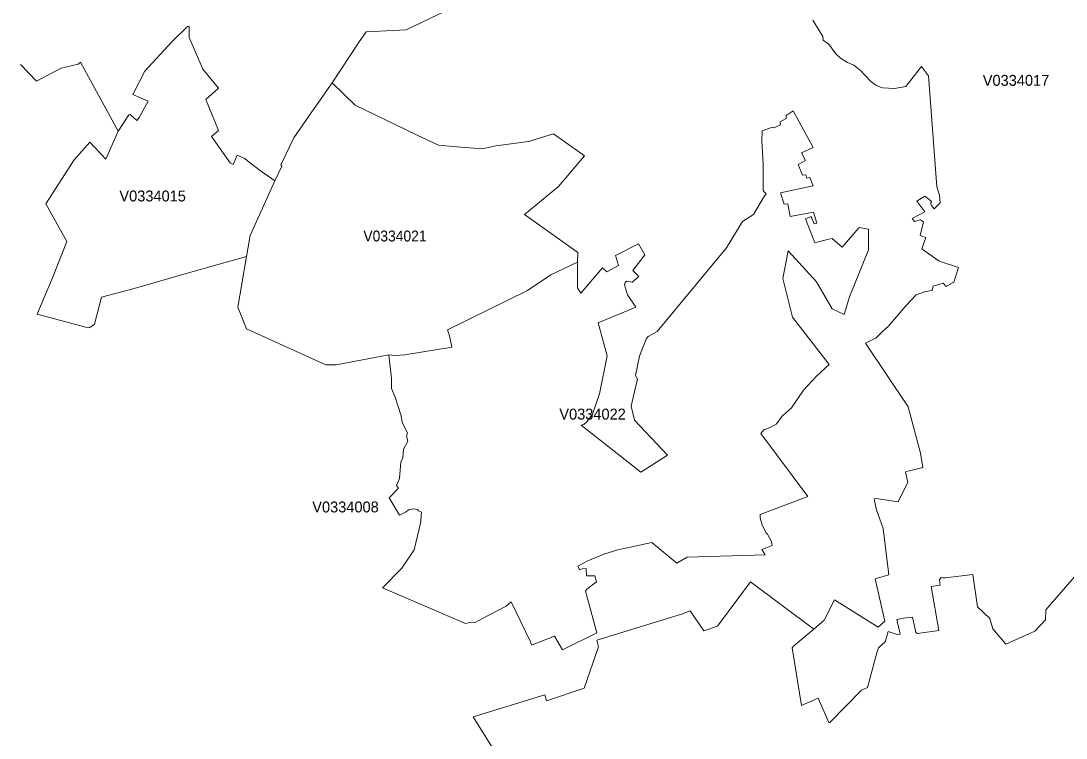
# Model space of a CAD drawing. Extents: x 369010 to 735936, y 6377141 to 6616555.
# Drawn here: x 502012 to 511596, y 6488642 to 6495220 of the extents above; entities that cross this region are included whole.
import ezdxf
from ezdxf.enums import TextEntityAlignment as Align

# ---------------------------------------------------------------- set-up
doc = ezdxf.new("R2010")
doc.units = 0
doc.header["$LTSCALE"] = 40
doc.layers.add('3', color=7, linetype='Continuous', lineweight=13)
doc.layers.add('4', color=7, linetype='Continuous')

msp = doc.modelspace()

# ---------------------------------------------------------------- linework, layer by layer
at = {"layer": '3'}
for points in [[(502007.89, 6494819.13), (502153.87, 6494667.36), (502381.44, 6494787.19), (502535.85, 6494822.27), (502559.35, 6494842.13), (502904.26, 6494207.92), (503001.58, 6494358.37), (503014.66, 6494360.85), (503074.4, 6494305.07), (503095.75, 6494334.7), (503178.5, 6494482.99), (503037.33, 6494543.9), (503147.89, 6494759.22), (503397.14, 6495028), (503539.96, 6495169.34), (503555.52, 6495170.33), (503555.52, 6495067.22), (503678.66, 6494778.25), (503824.8, 6494601.33), (503707.29, 6494499.71), (503823.14, 6494213.72), (503758.26, 6494160.26), (503930.55, 6493916.47), (503959.68, 6493902.07), (503994.6, 6493986.64), (504066.1, 6493958.01), (504090.76, 6493935.17), (504195.86, 6493854.9), (504339.51, 6493753.45), (504402.9, 6493888.17), (504395.29, 6493898.76), (504514.29, 6494146.36), (504678.96, 6494385.01), (504865.65, 6494651.64), (505108.45, 6495017.4), (505177.13, 6495118.03), (505544.55, 6495136.24), (505901.87, 6495308.36)], [(505901.87, 6495308.36), (505544.55, 6495136.24), (505177.13, 6495118.03), (505108.45, 6495017.4), (504865.65, 6494651.64), (505075.51, 6494445.26), (505644.02, 6494172.17), (505841.13, 6494079.16), (506008.13, 6494063.27), (506240.49, 6494045.89), (506366.11, 6494073.37), (506666, 6494113.92), (506894.4, 6494182.93), (507179.56, 6493981.35), (506942.56, 6493701.65), (506629.92, 6493443.63), (507117.17, 6493096.4), (507115.51, 6493005.87), (507116.84, 6492770.69), (507145.3, 6492721.37), (507344.24, 6492955.39), (507384.46, 6492918.98), (507492.7, 6492975.75), (507463.9, 6493066.94), (507676.08, 6493173.85), (507734.17, 6493075.38), (507622.78, 6492930.89), (507677.4, 6492876.77), (507616.49, 6492823.65), (507564.19, 6492831.92), (507551.29, 6492821.17), (507546.49, 6492797.83), (507574.12, 6492706.14), (507648.93, 6492593.43), (507304.52, 6492449.28), (507388.76, 6492147.07), (507318.42, 6491799.34), (507253.71, 6491613.32), (507202.57, 6491543.31), (507172.28, 6491518.15), (507150.1, 6491512.03), (507697.59, 6491081.55), (507941.87, 6491235.8), (507638.17, 6491557.21), (507608.88, 6491686.64), (507638.34, 6491821.36), (507667.14, 6491933.4), (507648.44, 6491967.66), (507684.68, 6492144.09), (507744.43, 6492301.81), (507763.79, 6492324.49), (507846.05, 6492370.66), (508482.25, 6493137.44), (508628.88, 6493378.25), (508730.17, 6493442.63), (508831.29, 6493615.42), (508844.53, 6493629.49), (508819.05, 6493663.25), (508818.05, 6493909.85), (508807.13, 6494119.54), (508808.29, 6494212.06), (508902.79, 6494245.49), (508916.03, 6494239.87), (508976.94, 6494267.17), (508972.47, 6494293.32), (509028.41, 6494322.95), (509027.42, 6494352.41), (509094.28, 6494393.95), (509275.51, 6494057.81), (509170.41, 6494010.97), (509205, 6493938.15), (509139.63, 6493901.74), (509177.69, 6493804.42), (509208.15, 6493808.4), (509219.07, 6493777.78), (509244.72, 6493783.41), (509277.33, 6493707.94), (508975.61, 6493643.39), (509011.86, 6493538.29), (509044.13, 6493541.6), (509066.97, 6493425.09), (509280.8, 6493465.31), (509311.42, 6493364.85), (509284.11, 6493356.9), (509257.3, 6493424.26), (509205, 6493405.39), (509291.56, 6493183.45), (509415.69, 6493217.55), (509451.11, 6493223.34), (509542.3, 6493144.23), (509697.87, 6493324.79), (509785.09, 6493310.06), (509785.09, 6493119.4), (509609.82, 6492688.76), (509560.83, 6492527.89), (509449.62, 6492578.7)], [(509271.86, 6495227.26), (509366.53, 6495077.15), (509369.51, 6495044.22), (509420.98, 6495004.83), (509483.21, 6494918.43), (509527.4, 6494877.39), (509590.79, 6494837.5), (509649.71, 6494813.01), (509709.46, 6494763.19), (509801.48, 6494665.87), (509850.14, 6494629.3), (509893, 6494611.42), (509915.51, 6494606.62), (510020.77, 6494600.83), (510127.19, 6494616.55), (510268.86, 6494800.26), (510333.9, 6494714.86), (510411.19, 6493696.19), (510434.86, 6493619.89), (510441.81, 6493552.36), (510387.03, 6493494.93), (510362.37, 6493525.55), (510355.25, 6493544.58), (510355.92, 6493553.02), (510361.54, 6493559.81), (510355.92, 6493568.08), (510299.31, 6493613.1), (510228.31, 6493565.6), (510299.64, 6493469.44), (510184.12, 6493405.89), (510206.47, 6493379.08), (510262.08, 6493395.46), (510286.74, 6493376.1), (510258.43, 6493251.81), (510308.09, 6493234.26), (510273.66, 6493130.33), (510432.88, 6493016.63), (510608.31, 6492959.03), (510566.77, 6492824.48), (510494.61, 6492784.26), (510469.78, 6492813.06), (510375.28, 6492786.24), (510366.84, 6492746.52), (510306.1, 6492738.58), (510221.36, 6492708.13), (510124.71, 6492606.34), (509963.84, 6492415.85), (509912.2, 6492370.66), (509855.27, 6492314.23), (509756.79, 6492263.75), (510149.04, 6491681.01), (510260.25, 6491255.83), (510282.1, 6491124.25), (510159.46, 6491093.8), (510126.03, 6491087.84), (510123.55, 6491081.39), (510145.39, 6490988.21), (510055.36, 6490807.97), (509855.43, 6490839.75), (509834.91, 6490837.27), (509855.6, 6490744.92), (509919.15, 6490563.19), (509968.97, 6490139.01), (509844.51, 6490101.93), (509932.72, 6489712.83), (509872.31, 6489658.55), (509472.79, 6489910.94), (509378.78, 6489722.77), (509281.8, 6489640.68), (509099.08, 6489487.09), (509083.85, 6489469.05), (509169.42, 6488941.75), (509323.01, 6489009.44), (509420.16, 6488786.18), (509430.09, 6488784.36), (509720.88, 6489082.76), (509774.67, 6489105.27), (509860.56, 6489423.7), (509875.62, 6489469.54), (509936.86, 6489525.48)], [(509281.8, 6489640.68), (509378.78, 6489722.77), (509472.79, 6489910.94), (509872.31, 6489658.55), (509932.72, 6489712.83), (509844.51, 6490101.93), (509968.97, 6490139.01), (509919.15, 6490563.19), (509855.6, 6490744.92), (509834.91, 6490837.27), (509855.43, 6490839.75), (510055.36, 6490807.97), (510145.39, 6490988.21), (510123.55, 6491081.39), (510126.03, 6491087.84), (510159.46, 6491093.8), (510282.1, 6491124.25), (510260.25, 6491255.83), (510149.04, 6491681.01), (509756.79, 6492263.75), (509855.27, 6492314.23), (509912.2, 6492370.66), (509963.84, 6492415.85), (510124.71, 6492606.34), (510221.36, 6492708.13), (510306.1, 6492738.58), (510366.84, 6492746.52), (510375.28, 6492786.24), (510469.78, 6492813.06), (510494.61, 6492784.26), (510566.77, 6492824.48), (510608.31, 6492959.03), (510432.88, 6493016.63), (510273.66, 6493130.33), (510308.09, 6493234.26), (510258.43, 6493251.81), (510286.74, 6493376.1), (510262.08, 6493395.46), (510206.47, 6493379.08), (510184.12, 6493405.89), (510299.64, 6493469.44), (510228.31, 6493565.6), (510299.31, 6493613.1), (510355.92, 6493568.08), (510361.54, 6493559.81), (510355.92, 6493553.02), (510355.25, 6493544.58), (510362.37, 6493525.55), (510387.03, 6493494.93), (510441.81, 6493552.36), (510434.86, 6493619.89), (510411.19, 6493696.19), (510333.9, 6494714.86), (510268.86, 6494800.26), (510127.19, 6494616.55), (510020.77, 6494600.83), (509915.51, 6494606.62), (509893, 6494611.42), (509850.14, 6494629.3), (509801.48, 6494665.87), (509709.46, 6494763.19), (509649.71, 6494813.01), (509590.79, 6494837.5), (509527.4, 6494877.39), (509483.21, 6494918.43), (509420.98, 6495004.83), (509369.51, 6495044.22), (509366.53, 6495077.15), (509271.86, 6495227.26)], [(502904.26, 6494207.92), (502559.35, 6494842.13), (502535.85, 6494822.27), (502381.44, 6494787.19), (502153.87, 6494667.36), (502007.89, 6494819.13)], [(509311.42, 6493364.85), (509280.8, 6493465.31), (509066.97, 6493425.09), (509044.13, 6493541.6), (509011.86, 6493538.29), (508975.61, 6493643.39), (509277.33, 6493707.94), (509244.72, 6493783.41), (509219.07, 6493777.78), (509208.15, 6493808.4), (509177.69, 6493804.42), (509139.63, 6493901.74), (509205, 6493938.15), (509170.41, 6494010.97), (509275.51, 6494057.81), (509094.28, 6494393.95), (509027.42, 6494352.41), (509028.41, 6494322.95), (508972.47, 6494293.32), (508976.94, 6494267.17), (508916.03, 6494239.87), (508902.79, 6494245.49), (508808.29, 6494212.06), (508807.13, 6494119.54), (508818.05, 6493909.85), (508819.05, 6493663.25), (508844.53, 6493629.49), (508831.29, 6493615.42), (508730.17, 6493442.63), (508628.88, 6493378.25), (508482.25, 6493137.44), (507846.05, 6492370.66), (507763.79, 6492324.49), (507744.43, 6492301.81), (507684.68, 6492144.09), (507648.44, 6491967.66), (507667.14, 6491933.4), (507638.34, 6491821.36), (507608.88, 6491686.64), (507638.17, 6491557.21), (507941.87, 6491235.8), (507697.59, 6491081.55), (507150.1, 6491512.03), (507172.28, 6491518.15), (507202.57, 6491543.31), (507253.71, 6491613.32), (507318.42, 6491799.34), (507388.76, 6492147.07), (507304.52, 6492449.28), (507648.93, 6492593.43), (507574.12, 6492706.14), (507546.49, 6492797.83), (507551.29, 6492821.17), (507564.19, 6492831.92), (507616.49, 6492823.65), (507677.4, 6492876.77), (507622.78, 6492930.89), (507734.17, 6493075.38), (507676.08, 6493173.85), (507463.9, 6493066.94), (507492.7, 6492975.75), (507384.46, 6492918.98), (507344.24, 6492955.39), (507145.3, 6492721.37), (507116.84, 6492770.69), (507115.51, 6493005.87)], [(509449.62, 6492578.7), (509306.46, 6492825.3), (509046.78, 6493109.31), (508997.79, 6492856.42), (509085.51, 6492501.91), (509422.31, 6492068.29), (509308.28, 6491960.05), (509188.62, 6491832.11), (509076.57, 6491670.58), (508994.31, 6491595.94), (508938.37, 6491522.46), (508886.9, 6491494.98), (508824.51, 6491469), (508795.54, 6491434.08), (509226.68, 6490858.45), (508790.74, 6490691.79), (508789.26, 6490662.66), (508809.28, 6490597.78), (508845.86, 6490521.49), (508858.6, 6490511.23), (508895.51, 6490445.85), (508901.96, 6490407.95), (508804.32, 6490372.53), (508836.92, 6490321.06), (508119.63, 6490300.54), (508026.78, 6490246.25), (507796.73, 6490434.6), (507484.92, 6490367.9), (507357.81, 6490328.84), (507209.69, 6490268.93), (507117.33, 6490219.44), (507135.04, 6490186.01), (507158.21, 6490193.95), (507194.13, 6490198.26), (507196.94, 6490129.08), (507236.66, 6490130.57), (507275.56, 6490129.24), (507289.62, 6490076.12), (507202.4, 6490009.09), (507189.33, 6489988.56), (507291.28, 6489606.25), (506977.48, 6489450.84), (506905.16, 6489576.46), (506695.13, 6489492.88), (506684.54, 6489524.33), (506507.62, 6489891.41), (506460.28, 6489851.2), (506245.29, 6489738.49), (506177.77, 6489702.24), (506143.34, 6489704.23), (506089.55, 6489691.65), (505326.91, 6490021.33), (505504.5, 6490200.41), (505619.19, 6490369.06), (505678.77, 6490625.75), (505681.42, 6490688.15), (505686.06, 6490715.29), (505658.75, 6490726.88), (505647.66, 6490738.96), (505615.55, 6490745.08), (505566.23, 6490735.98), (505543.56, 6490717.28), (505483.64, 6490687.32), (505389.47, 6490846.54), (505473.88, 6490932.76), (505457.33, 6490959.25), (505482.98, 6491022.14), (505495.06, 6491173.08), (505515.09, 6491213.63), (505521.54, 6491292.07), (505560.11, 6491363.74), (505547.2, 6491410.24), (505556.3, 6491440.53), (505508.3, 6491535.2), (505499.2, 6491597.1), (505442.6, 6491768.73), (505411.15, 6491848.5), (505409.17, 6491940.52), (505386.99, 6492156.34), (504902.56, 6492064.48), (504807.89, 6492066.14), (504079.67, 6492396.48), (504000.4, 6492594.76), (504080, 6493058.5), (503808.58, 6492980.88), (503548.24, 6492910.37), (503084.83, 6492774.49), (502751.01, 6492685.95), (502686.13, 6492439.51), (502644.09, 6492407.74), (502628.2, 6492404.26), (502161.81, 6492529.55), (502173.89, 6492560.17), (502301.17, 6492862.54), (502433.41, 6493197.36), (502238.94, 6493541.27), (502499.28, 6493944.77), (502644.26, 6494108.62), (502790.73, 6493952.39), (502904.26, 6494207.92)], [(507115.51, 6493005.87), (506871.39, 6492891.84), (506657.56, 6492748.34), (505922.56, 6492384.73), (505942.26, 6492330.78), (505962.45, 6492227.01), (505532.8, 6492156), (505440.12, 6492150.38), (505386.99, 6492156.34), (505409.17, 6491940.52), (505411.15, 6491848.5), (505442.6, 6491768.73), (505499.2, 6491597.1), (505508.3, 6491535.2), (505556.3, 6491440.53), (505547.2, 6491410.24), (505560.11, 6491363.74), (505521.54, 6491292.07), (505515.09, 6491213.63), (505495.06, 6491173.08), (505482.98, 6491022.14), (505457.33, 6490959.25), (505473.88, 6490932.76), (505389.47, 6490846.54), (505483.64, 6490687.32), (505543.56, 6490717.28), (505566.23, 6490735.98), (505615.55, 6490745.08), (505647.66, 6490738.96), (505658.75, 6490726.88), (505686.06, 6490715.29), (505681.42, 6490688.15), (505678.77, 6490625.75), (505619.19, 6490369.06), (505504.5, 6490200.41), (505326.91, 6490021.33), (506089.55, 6489691.65), (506143.34, 6489704.23), (506177.77, 6489702.24), (506245.29, 6489738.49), (506460.28, 6489851.2), (506507.62, 6489891.41), (506684.54, 6489524.33), (506695.13, 6489492.88), (506905.16, 6489576.46), (506977.48, 6489450.84), (507291.28, 6489606.25), (507189.33, 6489988.56), (507202.4, 6490009.09), (507289.62, 6490076.12), (507275.56, 6490129.24), (507236.66, 6490130.57), (507196.94, 6490129.08), (507194.13, 6490198.26), (507158.21, 6490193.95), (507135.04, 6490186.01), (507117.33, 6490219.44), (507209.69, 6490268.93), (507357.81, 6490328.84), (507484.92, 6490367.9), (507796.73, 6490434.6), (508026.78, 6490246.25), (508119.63, 6490300.54), (508836.92, 6490321.06), (508804.32, 6490372.53), (508901.96, 6490407.95), (508895.51, 6490445.85), (508858.6, 6490511.23), (508845.86, 6490521.49), (508809.28, 6490597.78), (508789.26, 6490662.66), (508790.74, 6490691.79), (509226.68, 6490858.45), (508795.54, 6491434.08), (508824.51, 6491469), (508886.9, 6491494.98), (508938.37, 6491522.46), (508994.31, 6491595.94), (509076.57, 6491670.58), (509188.62, 6491832.11), (509308.28, 6491960.05), (509422.31, 6492068.29), (509085.51, 6492501.91), (508997.79, 6492856.42), (509046.78, 6493109.31), (509306.46, 6492825.3), (509449.62, 6492578.7), (509560.83, 6492527.89), (509609.82, 6492688.76), (509785.09, 6493119.4), (509785.09, 6493310.06), (509697.87, 6493324.79), (509542.3, 6493144.23), (509451.11, 6493223.34), (509415.69, 6493217.55), (509291.56, 6493183.45), (509205, 6493405.39), (509257.3, 6493424.26), (509284.11, 6493356.9), (509311.42, 6493364.85)], [(511689.55, 6490142.48), (511410.34, 6489817.93), (511406.2, 6489726.9), (511307.73, 6489622.8), (511042.76, 6489502.48), (510924.26, 6489644.15), (510895.29, 6489738.82), (510782.59, 6489845.4), (510739.72, 6490140.83), (510485.67, 6490110.54), (510468.62, 6490111.04), (510450.92, 6490115.34), (510436.02, 6490092), (510439.99, 6490044.67), (510357.9, 6490030.77), (510428.57, 6489627.93), (510233.94, 6489601.45), (510217.39, 6489609.06), (510187.6, 6489749.91), (510105.34, 6489741.14), (510043.11, 6489730.21), (510073.4, 6489595.49), (510059, 6489590.2), (509963.18, 6489618.83), (509936.86, 6489525.48), (509875.62, 6489469.54), (509860.56, 6489423.7), (509774.67, 6489105.27), (509720.88, 6489082.76), (509430.09, 6488784.36), (509420.16, 6488786.18), (509323.01, 6489009.44), (509169.42, 6488941.75), (509083.85, 6489469.05), (509099.08, 6489487.09), (509281.8, 6489640.68), (508701.37, 6490075.29), (508399.66, 6489667.82), (508273.21, 6489626.61), (508149.42, 6489809.32), (508068.15, 6489777.22), (507293.93, 6489540.88), (507308.49, 6489480.3), (507175.76, 6489099.81), (506831.18, 6488984.95), (506815.45, 6489038.24), (506158.9, 6488837.98)], [(506420.56, 6488414.79), (506158.9, 6488837.98), (506815.45, 6489038.24), (506831.18, 6488984.95), (507175.76, 6489099.81), (507308.49, 6489480.3), (507293.93, 6489540.88), (508068.15, 6489777.22), (508149.42, 6489809.32), (508273.21, 6489626.61), (508399.66, 6489667.82), (508701.37, 6490075.29), (509281.8, 6489640.68)], [(509936.86, 6489525.48), (509963.18, 6489618.83), (510059, 6489590.2), (510073.4, 6489595.49), (510043.11, 6489730.21), (510105.34, 6489741.14), (510187.6, 6489749.91), (510217.39, 6489609.06), (510233.94, 6489601.45), (510428.57, 6489627.93), (510357.9, 6490030.77), (510439.99, 6490044.67), (510436.02, 6490092), (510450.92, 6490115.34), (510468.62, 6490111.04), (510485.67, 6490110.54), (510739.72, 6490140.83), (510782.59, 6489845.4), (510895.29, 6489738.82), (510924.26, 6489644.15), (511042.76, 6489502.48), (511307.73, 6489622.8), (511406.2, 6489726.9), (511410.34, 6489817.93), (511689.55, 6490142.48)], [(506158.9, 6488837.98), (506420.56, 6488414.79)]]:
    msp.add_lwpolyline(points, dxfattribs=at)
for points in [[(502904.26, 6494207.92), (502790.73, 6493952.39), (502644.26, 6494108.62), (502499.28, 6493944.77), (502238.94, 6493541.27), (502433.41, 6493197.36), (502301.17, 6492862.54), (502173.89, 6492560.17), (502161.81, 6492529.55), (502628.2, 6492404.26), (502644.09, 6492407.74), (502686.13, 6492439.51), (502751.01, 6492685.95), (503084.83, 6492774.49), (503548.24, 6492910.37), (503808.58, 6492980.88), (504080, 6493058.5), (504113.27, 6493250.15), (504339.51, 6493753.45), (504195.86, 6493854.9), (504090.76, 6493935.17), (504066.1, 6493958.01), (503994.6, 6493986.64), (503959.68, 6493902.07), (503930.55, 6493916.47), (503758.26, 6494160.26), (503823.14, 6494213.72), (503707.29, 6494499.71), (503824.8, 6494601.33), (503678.66, 6494778.25), (503555.52, 6495067.22), (503555.52, 6495170.33), (503539.96, 6495169.34), (503397.14, 6495028), (503147.89, 6494759.22), (503037.33, 6494543.9), (503178.5, 6494482.99), (503095.75, 6494334.7), (503074.4, 6494305.07), (503014.66, 6494360.85), (503001.58, 6494358.37)], [(504865.65, 6494651.64), (504678.96, 6494385.01), (504514.29, 6494146.36), (504395.29, 6493898.76), (504402.9, 6493888.17), (504339.51, 6493753.45), (504113.27, 6493250.15), (504080, 6493058.5), (504000.4, 6492594.76), (504079.67, 6492396.48), (504807.89, 6492066.14), (504902.56, 6492064.48), (505386.99, 6492156.34), (505440.12, 6492150.38), (505532.8, 6492156), (505962.45, 6492227.01), (505942.26, 6492330.78), (505922.56, 6492384.73), (506657.56, 6492748.34), (506871.39, 6492891.84), (507115.51, 6493005.87), (507117.17, 6493096.4), (506629.92, 6493443.63), (506942.56, 6493701.65), (507179.56, 6493981.35), (506894.4, 6494182.93), (506666, 6494113.92), (506366.11, 6494073.37), (506240.49, 6494045.89), (506008.13, 6494063.27), (505841.13, 6494079.16), (505644.02, 6494172.17), (505075.51, 6494445.26)]]:
    msp.add_lwpolyline(points, close=True, dxfattribs=at)

# ---------------------------------------------------------------- texts
at = {"layer": '4'}
for s, p in [('V0334017', (511136.45, 6494624.05)), ('V0334015', (503219.85, 6493563.87)), ('V0334022', (507253.71, 6491563.32)), ('V0334008', (504988.17, 6490711.71))]:
    msp.add_text(s, height=100, dxfattribs=at).set_placement(p, align=Align.CENTER)
at = {"layer": '4', "width": 0.95}
msp.add_text('V0334021', height=100, dxfattribs=at).set_placement((505441.9, 6493196.65), align=Align.CENTER)

doc.saveas('drawing.dxf')
